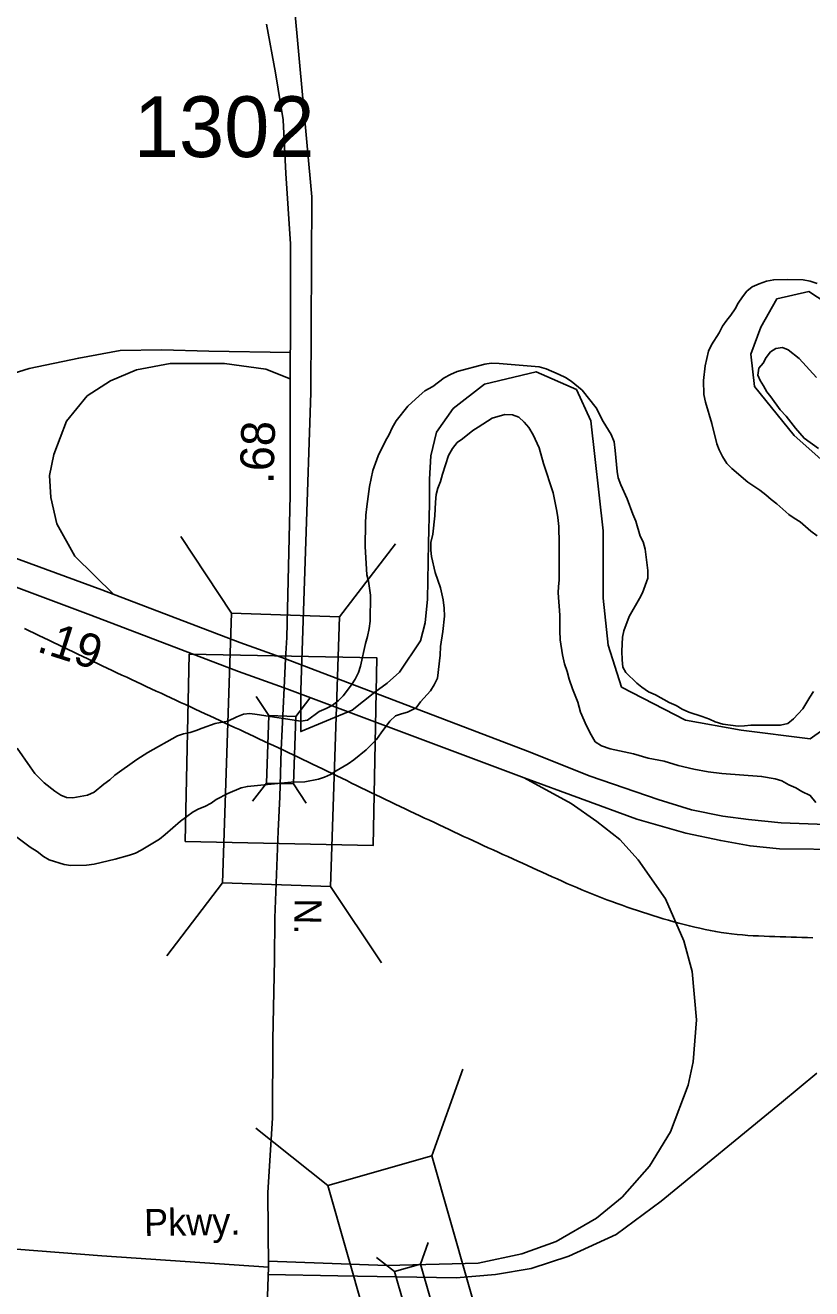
# Model space of a CAD drawing. Extents: x 1945482 to 2853149, y 66427 to 1015778.
# Drawn here: x 2325812 to 2327723, y 185351 to 188422 of the extents above; entities that cross this region are included whole.
import ezdxf

# ---------------------------------------------------------------- set-up
doc = ezdxf.new("R2010")
doc.units = 0
for name, color, linetype in [('Old_Level_10', 7, 'Continuous'), ('Old_Level_11', 7, 'Continuous'), ('Old_Level_17', 7, 'Continuous'), ('Old_Level_28', 7, 'Continuous'), ('Old_Level_3', 7, 'Continuous'), ('Old_Level_31', 7, 'Continuous'), ('Old_Level_32', 7, 'Continuous'), ('Old_Level_35', 7, 'Continuous'), ('Old_Level_47', 7, 'Continuous'), ('Old_Level_48', 7, 'Continuous'), ('Old_Level_49', 7, 'Continuous'), ('Old_Level_50', 7, 'Continuous'), ('Old_Level_60', 7, 'Continuous'), ('Old_Level_8', 7, 'Continuous')]:
    doc.layers.add(name, color=color, linetype=linetype)

msp = doc.modelspace()

# ---------------------------------------------------------------- linework, layer by layer
at = {"layer": 'Old_Level_28'}
for points in [[(2326441.1, 186811.7), (2326329.8, 186851.1), (2325970.9, 186988), (2325480.1, 187171.9), (2325231.8, 187262.1), (2325037.1, 187326.4), (2324893, 187367.4), (2324842, 187381.6), (2324765.1, 187400.8), (2324566.3, 187441.8), (2324251.6, 187493.8), (2323877.8, 187552), (2323588.7, 187605.7), (2323393.2, 187636.6), (2323248.3, 187650.3), (2323157.6, 187647)], [(2326444.7, 186882.4), (2326333.3, 186922.2), (2325997.6, 187050.2), (2325266.9, 187318.1), (2325032.8, 187398.7), (2324810.2, 187456), (2324624.7, 187494.5), (2324358.8, 187539.7), (2323851.7, 187607.2)], [(2328153.3, 186470.7), (2327845.7, 186476.4), (2327649.3, 186483.7), (2327569.3, 186491.8), (2327506.9, 186499.9), (2327431.4, 186515.4), (2327350.2, 186540.5), (2327185, 186597.4), (2327032.4, 186657.5), (2326444.7, 186882.4)], [(2328878.5, 186394.7), (2328519.9, 186402.8), (2328257.5, 186410.8), (2328033.2, 186412.8), (2327810.8, 186418.8), (2327644.6, 186420.8), (2327573.4, 186427.7), (2327502, 186440.6), (2327417.6, 186458.5), (2327298.1, 186492.9), (2327024.5, 186593.3), (2326441.1, 186811.7)]]:
    msp.add_lwpolyline(points, dxfattribs=at)
at = {"layer": 'Old_Level_3'}
for points in [[(2325987.3, 186871), (2325975.5, 186876.6), (2325963.6, 186882.2), (2325951.8, 186887.9), (2325940, 186893.5), (2325928.1, 186899.2), (2325916.3, 186904.9), (2325904.4, 186910.5), (2325892.6, 186916.2), (2325880.7, 186921.8), (2325868.9, 186927.5), (2325857.1, 186933.2), (2325845.2, 186938.8), (2325833.4, 186944.5), (2325821.5, 186950.1), (2325809.7, 186955.7)], [(2327164.6, 186321), (2327152.5, 186326.1), (2327140.4, 186331.3), (2327128.4, 186336.5), (2327116.3, 186341.8), (2327104.3, 186347.1), (2327092.4, 186352.5), (2327080.4, 186357.9), (2327068.4, 186363.3), (2327056.4, 186368.8), (2327044.5, 186374.2), (2327032.5, 186379.7), (2327020.6, 186385.2), (2327008.7, 186390.7), (2326996.7, 186396.1), (2326984.8, 186401.6), (2326972.8, 186407), (2326960.8, 186412.4), (2326948.9, 186417.8), (2326936.9, 186423.2), (2326925, 186428.7), (2326913.1, 186434.2), (2326901.2, 186439.6), (2326889.2, 186445.2), (2326877.3, 186450.7), (2326865.4, 186456.2), (2326853.6, 186461.8), (2326841.7, 186467.3), (2326829.8, 186472.9), (2326817.9, 186478.5), (2326806.1, 186484.1), (2326794.2, 186489.7), (2326782.3, 186495.3), (2326770.5, 186501), (2326758.6, 186506.6), (2326746.8, 186512.2), (2326734.9, 186517.9), (2326723, 186523.5), (2326711.2, 186529.1), (2326699.3, 186534.8), (2326687.5, 186540.4), (2326675.7, 186546.1), (2326663.8, 186551.7), (2326652, 186557.4), (2326640.2, 186563.1), (2326628.4, 186568.9), (2326616.6, 186574.6), (2326604.8, 186580.4), (2326593, 186586.1), (2326581.2, 186591.9), (2326569.4, 186597.6), (2326557.6, 186603.3), (2326545.8, 186609.1), (2326534, 186614.8), (2326522.2, 186620.5), (2326510.3, 186626.2), (2326498.5, 186631.9), (2326486.7, 186637.6), (2326474.8, 186643.3), (2326463, 186648.9), (2326451.1, 186654.5), (2326439.2, 186660.1), (2326427.4, 186665.7), (2326415.5, 186671.2), (2326403.6, 186676.8), (2326391.7, 186682.4), (2326379.8, 186687.9), (2326367.9, 186693.5), (2326356, 186699), (2326344.2, 186704.6), (2326332.3, 186710.1), (2326320.4, 186715.6), (2326308.5, 186721.2), (2326296.5, 186726.7), (2326284.6, 186732.2), (2326272.7, 186737.7), (2326260.8, 186743.3), (2326248.9, 186748.8), (2326237, 186754.3), (2326225.1, 186759.8), (2326213.2, 186765.3), (2326201.3, 186770.9), (2326189.4, 186776.4), (2326177.5, 186781.9), (2326165.6, 186787.4), (2326153.7, 186793), (2326141.8, 186798.5), (2326129.9, 186804), (2326118, 186809.6), (2326106.1, 186815.1), (2326094.2, 186820.7), (2326082.3, 186826.2), (2326070.4, 186831.8), (2326058.5, 186837.3), (2326046.7, 186842.9), (2326034.8, 186848.5), (2326022.9, 186854.1), (2326011.1, 186859.7), (2325999.2, 186865.3), (2325987.3, 186871)], [(2327725.6, 186204.2), (2327712.5, 186204.7), (2327699.4, 186205.2), (2327686.2, 186205.7), (2327673.1, 186206), (2327659.9, 186206.4), (2327646.7, 186206.8), (2327633.6, 186207.1), (2327620.4, 186207.5), (2327607.2, 186208), (2327594.1, 186208.6), (2327580.9, 186209.3), (2327567.8, 186210.1), (2327554.7, 186211.1), (2327541.6, 186212.3), (2327528.6, 186213.7), (2327515.7, 186215.3), (2327502.7, 186217.2), (2327489.9, 186219.4), (2327477, 186221.8), (2327464.2, 186224.4), (2327451.4, 186227.2), (2327438.7, 186230.1), (2327425.9, 186233.2), (2327413.2, 186236.4), (2327400.4, 186239.7), (2327387.8, 186243.1), (2327375.1, 186246.7), (2327362.4, 186250.4), (2327349.8, 186254.2), (2327337.2, 186258.1), (2327324.7, 186262.1), (2327312.2, 186266.2), (2327299.7, 186270.3), (2327287.2, 186274.6), (2327274.8, 186278.9), (2327262.4, 186283.3), (2327250, 186287.7), (2327237.7, 186292.2), (2327225.4, 186296.7), (2327213.2, 186301.4), (2327201, 186306.2), (2327188.8, 186311), (2327176.7, 186316), (2327164.6, 186321)]]:
    msp.add_lwpolyline(points, dxfattribs=at)
at = {"layer": 'Old_Level_31'}
msp.add_lwpolyline([(2326200.9, 186437.9), (2326210.3, 186893.7), (2326666.5, 186884.4), (2326657.1, 186428.5)], close=True, dxfattribs=at)
at = {"layer": 'Old_Level_32'}
for points in [[(2326444.7, 186882.4), (2326447.2, 186934.1), (2326455.6, 187280.2), (2326455.6, 187483.1), (2326456.8, 187782.5), (2326456.8, 187890.9), (2326445.2, 188061.6), (2326438.9, 188192.1), (2326420.3, 188306.9), (2326398.3, 188424.6)], [(2326441.1, 186811.7), (2326444.7, 186882.4)], [(2326433.7, 186661.1), (2326441.1, 186811.7)], [(2326403.1, 185403.3), (2326401.8, 185584.5), (2326412.6, 185766.8), (2326413.3, 185956.9), (2326418, 186150.9), (2326418.2, 186253), (2326426.6, 186463), (2326430.3, 186546.8), (2326433.7, 186661.1)], [(2326348.1, 182965), (2326366.2, 183966), (2326369.8, 184212), (2326378, 184430.2), (2326378.5, 184640.1), (2326380.1, 184694), (2326386, 184890.3), (2326394.1, 185118.5), (2326399.1, 185286.5), (2326403.1, 185403.3)]]:
    msp.add_lwpolyline(points, dxfattribs=at)
at = {"layer": 'Old_Level_35'}
msp.add_lwpolyline([(2326403.1, 185403.3), (2325997.7, 185431.2), (2325489.4, 185470.6), (2325231.3, 185512.9), (2324945.1, 185578.6), (2324795, 185681.9), (2324668.3, 185874.5), (2324626, 185963.7)], dxfattribs=at)
at = {"layer": 'Old_Level_47'}
for points in [[(2324810.2, 187456), (2324949.4, 187432.6), (2325045.4, 187415.9), (2325103.1, 187410), (2325138.2, 187407.5), (2325193.7, 187407.9), (2325337.6, 187420.2), (2325402, 187438.6), (2325596.5, 187506), (2325714.7, 187554.7), (2325821.7, 187588.1), (2325942, 187613.2), (2326042.2, 187631.6), (2326144.2, 187633.2), (2326257.8, 187629.9), (2326456.1, 187627)], [(2326027.1, 187038.9), (2325932.7, 187132), (2325888.3, 187210.2), (2325874, 187274.1), (2325870.6, 187327.5), (2325881.2, 187379), (2325912.4, 187460), (2325962, 187521.2), (2326018.8, 187558), (2326082.3, 187584.8), (2326164.2, 187599.8), (2326296.2, 187599.8), (2326396.5, 187586.4), (2326455.9, 187563.2)], [(2326403, 185418.2), (2326690.2, 185408), (2326912.3, 185413.6), (2327018.3, 185436), (2327102.5, 185466.3), (2327200.1, 185522.5), (2327262.9, 185574.1), (2327329.1, 185649.3), (2327380.2, 185732.4), (2327422.8, 185845.7), (2327435.1, 185903), (2327443.5, 186005.1), (2327432.3, 186121.9), (2327412.1, 186197.1), (2327367.8, 186299.2), (2327301.6, 186393.5), (2327256.7, 186442.9), (2327200.7, 186486.7), (2327138.9, 186530.4), (2327024.5, 186593.3)], [(2326402.5, 185385.6), (2326571.2, 185382.9), (2326859, 185377.7), (2326954.4, 185385.5), (2327041.3, 185400.1), (2327133.3, 185430.4), (2327247.8, 185483.2), (2327357.2, 185564), (2327650, 185804.2), (2327735.2, 185874.9)]]:
    msp.add_lwpolyline(points, dxfattribs=at)
at = {"layer": 'Old_Level_48'}
for points in [[(2325560.9, 186857.2), (2325509.2, 187067.9), (2325501, 188784.5), (2325659, 189046.1), (2326328.9, 189067.9), (2326465.1, 188473.9), (2326508.6, 188005.3), (2326505.9, 187528.4), (2326481.4, 186806.4)], [(2327782, 187334.8), (2327680.2, 187424.7), (2327584.5, 187544.5), (2327575.5, 187622.4), (2327599.4, 187688.2), (2327638.3, 187757.1), (2327716.2, 187775.1), (2327803, 187718.2)], [(2326481.4, 186806.4), (2326481.4, 186705.6), (2326606.7, 186757.3), (2326661.1, 186800.9), (2326691.1, 186822.7), (2326721.1, 186850), (2326772.8, 186926.3), (2326783.7, 186969.9), (2326789.1, 187027.1), (2326791.9, 187163.3), (2326794.6, 187258.7), (2326794.6, 187318.6), (2326797.3, 187375.8), (2326810.9, 187433.1), (2326851.8, 187490.3), (2326928, 187550.2), (2327053.3, 187580.2), (2327151.3, 187536.6), (2327186.3, 187460.6), (2327216.7, 187193.3), (2327216.3, 187029.3), (2327228.2, 186915.5), (2327261.2, 186813.7)], [(2327261.2, 186813.7), (2327416.8, 186732.8), (2327551.5, 186708.9), (2327719.2, 186687.9), (2327812, 186753.8)]]:
    msp.add_lwpolyline(points, dxfattribs=at)
at = {"layer": 'Old_Level_49'}
for points in [[(2325560.9, 186857.2), (2325509.2, 187067.9), (2325501, 188784.5), (2325659, 189046.1), (2326328.9, 189067.9), (2326465.1, 188473.9), (2326508.6, 188005.3), (2326505.9, 187528.4), (2326481.4, 186806.4)], [(2327782, 187334.8), (2327680.2, 187424.7), (2327584.5, 187544.5), (2327575.5, 187622.4), (2327599.4, 187688.2), (2327638.3, 187757.1), (2327716.2, 187775.1), (2327803, 187718.2)], [(2326481.4, 186806.4), (2326481.4, 186705.6), (2326606.7, 186757.3), (2326661.1, 186800.9), (2326691.1, 186822.7), (2326721.1, 186850), (2326772.8, 186926.3), (2326783.7, 186969.9), (2326789.1, 187027.1), (2326791.9, 187163.3), (2326794.6, 187258.7), (2326794.6, 187318.6), (2326797.3, 187375.8), (2326810.9, 187433.1), (2326851.8, 187490.3), (2326928, 187550.2), (2327053.3, 187580.2), (2327151.3, 187536.6), (2327186.3, 187460.6), (2327216.7, 187193.3), (2327216.3, 187029.3), (2327228.2, 186915.5), (2327261.2, 186813.7)], [(2327261.2, 186813.7), (2327416.8, 186732.8), (2327551.5, 186708.9), (2327719.2, 186687.9), (2327812, 186753.8)]]:
    msp.add_lwpolyline(points, dxfattribs=at)
at = {"layer": 'Old_Level_50'}
for p, q in [((2326189.6, 187179.2), (2326313.4, 186993.4)), ((2326711.7, 187161.8), (2326575.8, 186984.7)), ((2326372.7, 186790.7), (2326403.6, 186744.2)), ((2326503.2, 186786.3), (2326469.2, 186742)), ((2326398.2, 186580.2), (2326364.2, 186535.9)), ((2326463.7, 186578.1), (2326494.7, 186531.6)), ((2326291.6, 186337.6), (2326155.6, 186160.4)), ((2326553.9, 186328.9), (2326677.8, 186143)), ((2326799.7, 185674.3), (2326875, 185884.5)), ((2326547.3, 185602.3), (2326372.5, 185741.4)), ((2326772.5, 185410.6), (2326791.3, 185463.2)), ((2326709.4, 185392.7), (2326665.7, 185427.4))]:
    msp.add_line(p, q, dxfattribs=at)
for points in [[(2326553.9, 186328.9), (2326575.8, 186984.7), (2326313.4, 186993.4), (2326291.6, 186337.6)], [(2326547.3, 185602.3), (2326727.1, 184971.3), (2326979.5, 185043.2), (2326799.7, 185674.3)]]:
    msp.add_lwpolyline(points, close=True, dxfattribs=at)
for points in [[(2326463.7, 186578.1), (2326469.2, 186742), (2326403.6, 186744.2), (2326398.2, 186580.2), (2326463.7, 186578.1)], [(2326709.4, 185392.7), (2326754.3, 185234.9), (2326817.4, 185252.9), (2326772.5, 185410.6), (2326709.4, 185392.7)]]:
    msp.add_lwpolyline(points, dxfattribs=at)
at = {"layer": 'Old_Level_60'}
for points in [[(2327555.2, 187762.5), (2327565.5, 187775.9), (2327578.5, 187786.8), (2327595.5, 187794.1), (2327613.2, 187800.1), (2327631, 187803.8), (2327665, 187804.6), (2327702.5, 187803.4), (2327719.2, 187800.1), (2327736, 187794.2)], [(2327736.2, 187180.9), (2327721, 187192.4), (2327695, 187215.5), (2327680.5, 187224), (2327667.2, 187233.2), (2327638, 187259.2), (2327624.5, 187269.6), (2327611.5, 187281), (2327596.7, 187292.4), (2327567.7, 187312), (2327529, 187345.2), (2327516.5, 187357.4), (2327506.2, 187373.8), (2327498.5, 187390.3), (2327492.7, 187404.9), (2327480.5, 187454), (2327465, 187506), (2327461.2, 187524.8), (2327460.5, 187558.5), (2327464.5, 187594.4), (2327472, 187629.9), (2327479.5, 187645.6), (2327498, 187674.9), (2327506.5, 187690.6), (2327516.5, 187705), (2327526.5, 187717.2), (2327537, 187732.8), (2327544.5, 187746.4), (2327555.2, 187762.5)], [(2327735, 187565.7), (2327693, 187612.5), (2327666.2, 187633.4), (2327652, 187639), (2327636, 187636.8), (2327623.2, 187628.6), (2327612.5, 187614.6), (2327605, 187600.7), (2327595, 187588.8), (2327592, 187571.8), (2327597.7, 187559), (2327606, 187545.7), (2327613.7, 187530.9), (2327623.5, 187518.9), (2327646.2, 187487.4), (2327661, 187472.4), (2327683.5, 187443.1)], [(2326829.7, 187564.9), (2326845.7, 187573.4), (2326861.7, 187580.4), (2326928.5, 187598.2), (2326944, 187600.6), (2326963.5, 187600.3), (2327060.5, 187592.1), (2327077.7, 187586.7), (2327109.7, 187573.3), (2327124.5, 187566.2), (2327138.5, 187557), (2327165.7, 187535), (2327199.7, 187492), (2327216.7, 187459.4), (2327235.7, 187427.1), (2327243, 187409.4), (2327245.7, 187388.5), (2327250.2, 187337.3), (2327253, 187322.4), (2327259, 187305), (2327274.5, 187270.9), (2327288.5, 187233.7), (2327295.7, 187216.6), (2327306.2, 187180.7), (2327313.7, 187166.6), (2327318, 187148.6), (2327325, 187097.2), (2327324.5, 187078.3), (2327311.7, 187043), (2327305, 187028.6), (2327279.7, 186984.9), (2327266.2, 186950.2), (2327263, 186934.6), (2327262, 186901.1), (2327262.2, 186879.5), (2327264.2, 186862.2), (2327271.5, 186848.7), (2327298.2, 186823), (2327310.5, 186813.1), (2327326.5, 186802.1), (2327343.5, 186794.4), (2327376.5, 186776), (2327393.7, 186768.7), (2327408.5, 186760), (2327424.7, 186752.6), (2327457, 186742), (2327475, 186735.5), (2327488.7, 186729.5), (2327507, 186723.8), (2327544.2, 186718.9), (2327560, 186719.3), (2327575.2, 186721.2), (2327647, 186720.8), (2327665.5, 186725.4), (2327678.5, 186736), (2327701.7, 186761.1), (2327718.2, 186789.4), (2327727.5, 186802.8)], [(2325792.5, 186665.3), (2325823.5, 186620), (2325835.5, 186603.8), (2325858.2, 186581.2), (2325884, 186560.7), (2325898.2, 186551.1), (2325912, 186545.1), (2325927.5, 186544), (2325963.2, 186550.7), (2325979.5, 186557.8), (2326003, 186577.9), (2326017.7, 186588.4), (2326029.2, 186599.6), (2326082.7, 186637.4), (2326110, 186654.3), (2326182, 186694.7), (2326196.7, 186700.1), (2326213, 186703.4), (2326227.5, 186707.9), (2326241.5, 186713.9), (2326273.5, 186724.7), (2326304.5, 186730.9), (2326326, 186741.5), (2326342.2, 186747.9), (2326358, 186749.3), (2326375.5, 186747.2), (2326481.7, 186730.4), (2326497.5, 186733.3), (2326526.2, 186754.4), (2326543.2, 186761.4), (2326557.5, 186768.8), (2326572.2, 186779.9), (2326584.5, 186792.7), (2326604.5, 186818.9), (2326613.5, 186833.1), (2326621.7, 186849.3), (2326626.5, 186864), (2326639, 186919.7), (2326644, 186936.5), (2326648, 186955.9), (2326650.2, 186974), (2326651, 187037), (2326645.7, 187071.2), (2326642, 187086.8), (2326637.7, 187155.4), (2326638.5, 187211.3), (2326639.5, 187231.7), (2326641.7, 187252.4), (2326648.5, 187301), (2326656.7, 187340.3), (2326669.5, 187375.3), (2326687.7, 187412.4), (2326696.5, 187427.2), (2326703.7, 187443.7), (2326713, 187460.9), (2326741.7, 187496), (2326769.5, 187521.8), (2326783, 187533.3), (2326802.5, 187544.5), (2326829.7, 187564.9)], [(2327364.7, 186633.2), (2327325.5, 186640.8), (2327290, 186651.3), (2327233.5, 186663.1), (2327212.5, 186670.5), (2327197, 186680.7), (2327187, 186697.3), (2327175.5, 186719.2), (2327161.5, 186752.2), (2327155, 186776.7), (2327141.5, 186809), (2327133.7, 186832.6), (2327128.7, 186851.1), (2327122.2, 186870.1), (2327117.7, 186891.6), (2327112, 186928.7), (2327111, 186950.6), (2327111, 186988.5), (2327107, 187042.8), (2327107.5, 187058.4), (2327109, 187073.7), (2327109.5, 187130.4), (2327109.5, 187162.9), (2327108.2, 187203.9), (2327106.2, 187225.5), (2327103.7, 187241.3), (2327095, 187285.5), (2327071.5, 187357), (2327060.5, 187394.9), (2327046.5, 187426.4), (2327036, 187444.3), (2327024.5, 187457.7), (2327011, 187469.3), (2326995.7, 187475.4), (2326977, 187475.8), (2326946.7, 187466.8), (2326912.5, 187445.1), (2326899.2, 187437.5), (2326874.5, 187417.2), (2326861.2, 187407.7), (2326850, 187393.4), (2326840.2, 187376.5), (2326825.5, 187331), (2326821, 187313.1), (2326814.7, 187297.4), (2326810.7, 187281.4), (2326808.5, 187263.4), (2326807, 187229.8), (2326802.2, 187185.5), (2326797.7, 187165.1), (2326797.5, 187146.2), (2326799.2, 187131), (2326808, 187091.9), (2326821.2, 187054.6), (2326827.5, 187025.4), (2326830.2, 187005), (2326830.5, 186986), (2326827, 186948.9), (2326821, 186911.9), (2326820, 186890.8), (2326813.7, 186835.4), (2326805.7, 186818.7), (2326796.7, 186804.3), (2326772.2, 186777.4), (2326762.2, 186762.8), (2326741.2, 186752.3), (2326726.5, 186748.4), (2326712, 186743.4), (2326698, 186730.6), (2326676.5, 186702.4), (2326665.7, 186686), (2326640.2, 186660.8), (2326610.5, 186637.1), (2326597, 186627.4), (2326567.5, 186610.1), (2326553.5, 186600.8), (2326539.2, 186594.9), (2326524.5, 186589.9), (2326491.2, 186583), (2326458, 186582.8), (2326351.7, 186572.3), (2326336.5, 186568.5), (2326304, 186554.6), (2326276.2, 186540.5), (2326264, 186531.8), (2326248.5, 186523.7), (2326233.7, 186517.8), (2326220, 186510.2), (2326189, 186487.4), (2326151.7, 186455.1), (2326138, 186444.3), (2326093.5, 186416.9), (2326079.5, 186410.2), (2326065, 186404.9), (2326030.2, 186395.1), (2325979.7, 186383.5), (2325960.5, 186380.5)], [(2327683.5, 187443.1), (2327704.5, 187418.5), (2327739.5, 187393.3)], [(2327733.2, 186532.9), (2327719.5, 186549.7), (2327699.5, 186559.6), (2327684.7, 186569), (2327667.7, 186575.9), (2327650.7, 186585.9), (2327634.2, 186590.6), (2327601.5, 186596.3), (2327505, 186603.6), (2327471.2, 186607.9), (2327436.5, 186614.1), (2327399, 186622.8), (2327364.7, 186633.2)], [(2325960.5, 186380.5), (2325923, 186380.1), (2325906.2, 186382.3), (2325870, 186393.3), (2325856.5, 186402.1), (2325841, 186413.6), (2325824, 186424.5), (2325788.2, 186451.1)]]:
    msp.add_lwpolyline(points, dxfattribs=at)

# ---------------------------------------------------------------- texts
at = {"layer": 'Old_Level_10'}
msp.add_text('Pkwy.', height=65.62, rotation=0.9324, dxfattribs=at).set_placement((2326101.1, 185478.9))
at = {"layer": 'Old_Level_11'}
msp.add_text('N.', height=65.62, rotation=269.4009, dxfattribs=at).set_placement((2326466.4, 186300.4))
at = {"layer": 'Old_Level_17'}
for s, rotation, p in [('.68', 88.2858, (2326414.9, 187306.9)), ('.19', 342.3281, (2325837.2, 186901))]:
    msp.add_text(s, height=82.02, rotation=rotation, dxfattribs=at).set_placement(p)
at = {"layer": 'Old_Level_8'}
msp.add_text('1302', height=147.64, dxfattribs=at).set_placement((2326075.7, 188101.8))

doc.saveas('drawing.dxf')
